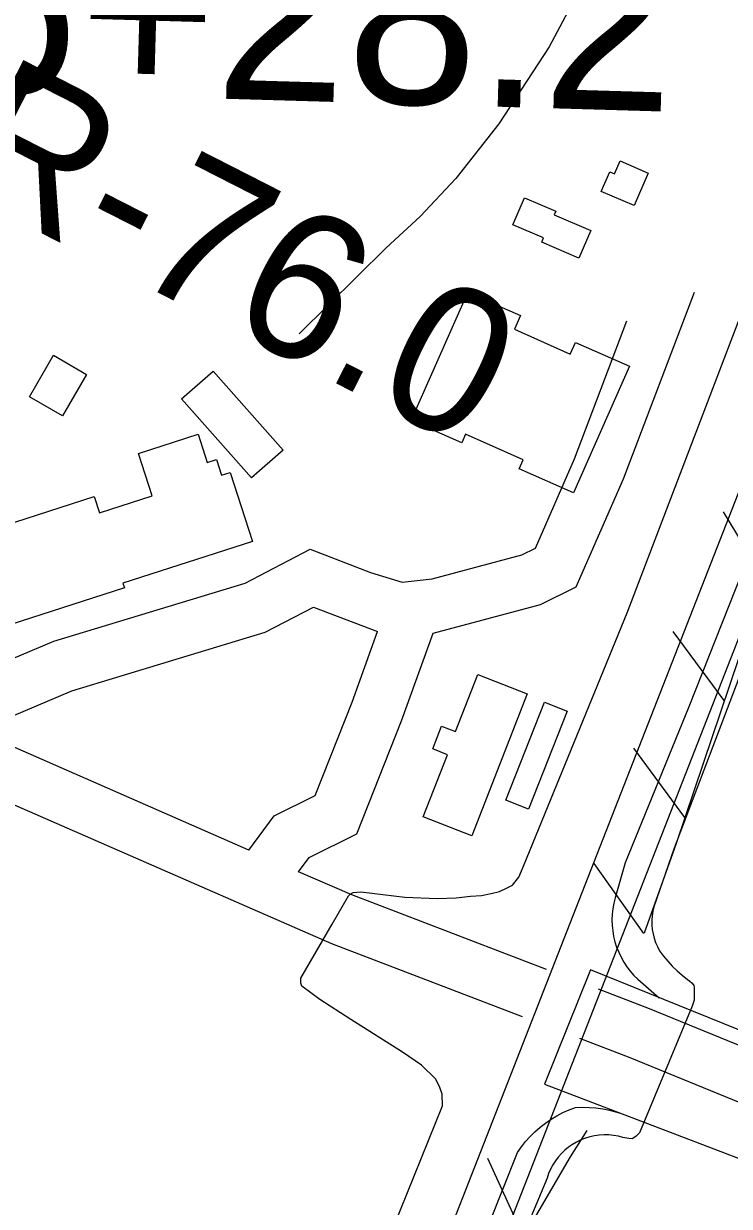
# Model space of a CAD drawing. Extents: x 3683402 to 3721514, y 487807 to 513565.
# Drawn here: x 3708851 to 3709252, y 495480 to 496152 of the extents above; entities that cross this region are included whole.
import ezdxf

# ---------------------------------------------------------------- set-up
doc = ezdxf.new("R2010")
doc.units = 0
for name, color, linetype in [('V-BLDG-OTLN', 7, 'Continuous'), ('V-CHAN-DOCK', 7, 'Continuous'), ('V-FLOD-BASE', 7, 'Continuous'), ('V-LEVE-TOET', 7, 'Continuous'), ('V-RIVR-RANG-IDEN', 7, 'Continuous'), ('V-ROAD-CNTR', 7, 'Continuous'), ('V-RRAP-FSHR', 7, 'Continuous'), ('V-SURV-IDEN', 7, 'Continuous'), ('V-SURV-LINE', 7, 'Continuous'), ('V-TOPO-SHOR', 7, 'Continuous')]:
    doc.layers.add(name, color=color, linetype=linetype)

msp = doc.modelspace()

# ---------------------------------------------------------------- linework, layer by layer
at = {"layer": 'V-BLDG-OTLN'}
for points in [[(3709205.67, 496066.63), (3709197.66, 496048.15), (3709178.99, 496056.24), (3709183.85, 496067.46), (3709186.56, 496066.28), (3709189.71, 496073.55)], [(3709145.19, 496027.47), (3709146.2, 496029.82), (3709128.74, 496037.3), (3709135.35, 496052.69), (3709153.17, 496045.04), (3709152.28, 496042.97), (3709172.99, 496034.08), (3709166.27, 496018.42)], [(3709163.23, 495885.03), (3709132.48, 495898.65), (3709134.75, 495903.78), (3709101.92, 495918.3), (3709099.75, 495913.4), (3709071.1, 495926.09), (3709103.32, 495998.89), (3709133.16, 495985.69), (3709129.71, 495977.9), (3709161.38, 495963.88), (3709164.3, 495970.48), (3709195.03, 495956.88)], [(3708868.02, 495963.14), (3708886.76, 495952.27), (3708873.12, 495928.76), (3708854.38, 495939.62)], [(3708958.69, 495954.2), (3708998.33, 495909.32), (3708980.4, 495893.49), (3708940.77, 495938.37)], [(3708766.2, 495785.22), (3708749.42, 495837.19), (3708891.05, 495882.9), (3708894.05, 495873.59), (3708924.04, 495883.26), (3708916.25, 495907.4), (3708950.05, 495918.3), (3708955.21, 495902.32), (3708960.5, 495904.03), (3708963.42, 495894.98), (3708968.32, 495896.55), (3708980.95, 495857.41), (3708907.46, 495833.69), (3708908.3, 495831.08)], [(3709137, 495770.82), (3709105.48, 495690.14), (3709077.85, 495700.94), (3709091.64, 495736.26), (3709083.28, 495739.52), (3709088.38, 495752.56), (3709096.3, 495749.46), (3709108.93, 495781.79)], [(3709159.65, 495761), (3709137.69, 495705.3), (3709124.77, 495710.4), (3709146.72, 495766.1)]]:
    msp.add_lwpolyline(points, close=True, dxfattribs=at)
at = {"layer": 'V-CHAN-DOCK'}
msp.add_lwpolyline([(3709146.75, 495549.04), (3709307.79, 495487.59), (3709333.73, 495503.52), (3709489.52, 495462.48), (3709467.11, 495384.45), (3709500.66, 495375.18), (3709549.84, 495558.54), (3709516.02, 495567.29), (3709494.4, 495487.45), (3709337.83, 495527.33), (3709323.47, 495553.03), (3709172.83, 495613.98), (3709146.75, 495549.04)], dxfattribs=at)
at = {"layer": 'V-FLOD-BASE'}
for points in [[(3709396.75, 496174.64), (3709374.29, 496118.84), (3709326.62, 496008.41), (3709292.54, 495924.52), (3709228.63, 495763.37), (3709192.6, 495674.8), (3709186.81, 495654.9), (3709186.05, 495651.84), (3709185.51, 495648.73), (3709185.18, 495645.59), (3709185.06, 495642.44), (3709185.16, 495639.28), (3709185.48, 495636.14), (3709186.02, 495633.03), (3709186.76, 495629.96), (3709187.72, 495626.96), (3709188.88, 495624.02), (3709190.23, 495621.17), (3709191.78, 495618.42), (3709193.52, 495615.79), (3709195.43, 495613.27), (3709197.51, 495610.9), (3709199.75, 495608.67), (3709211.84, 495598.2)], [(3708866.25, 494826.23), (3708900.13, 494918.44), (3708976.47, 495115.45), (3709024.76, 495241.82), (3709058.27, 495326.2), (3709131.5, 495510.26), (3709133.69, 495513.44), (3709136.07, 495516.47), (3709138.62, 495519.36), (3709141.35, 495522.08), (3709144.25, 495524.63), (3709147.29, 495527), (3709150.48, 495529.18), (3709153.79, 495531.16), (3709157.22, 495532.93), (3709160.75, 495534.49), (3709164.37, 495535.83), (3709168.25, 495535.97), (3709172.12, 495535.89), (3709175.99, 495535.59), (3709179.83, 495535.06), (3709183.63, 495534.3), (3709189.11, 495532.88)]]:
    msp.add_lwpolyline(points, dxfattribs=at)
at = {"layer": 'V-LEVE-TOET'}
for points in [[(3709135.22, 495673.85), (3709193.63, 495816.79), (3709273.54, 496026.07), (3709317.59, 496126.45), (3709333.43, 496163.02), (3709360.47, 496226.43), (3709367.02, 496250.93), (3709380.47, 496308.09), (3709393.5, 496383.52), (3709399.44, 496493.12), (3709408.65, 496690.57), (3709414.98, 496822.87)], [(3709280.66, 495841.56), (3709220.44, 495683.24), (3709208.86, 495649.79), (3709208.29, 495647.29), (3709207.9, 495644.74), (3709207.72, 495642.18), (3709207.75, 495639.61), (3709207.97, 495637.04), (3709208.4, 495634.51), (3709209.02, 495632.01), (3709209.84, 495629.57), (3709210.85, 495627.21), (3709212.04, 495624.93), (3709214.31, 495621.87), (3709216.74, 495618.94), (3709219.32, 495616.14), (3709222.05, 495613.48), (3709224.91, 495610.97), (3709227.9, 495608.61), (3709229.26, 495607.6), (3709230.61, 495606.48), (3709231.51, 495605.19)], [(3709088.78, 495536.86), (3709088.76, 495543.49), (3709087.19, 495547.78), (3709084.84, 495552.06), (3709077.02, 495559.84), (3709066.08, 495567.22), (3709036.79, 495585.86), (3709019.21, 495597.13), (3709009.04, 495604.69), (3709008.46, 495606.52), (3709008.45, 495609.34), (3709026.14, 495639.9), (3709035.44, 495656.05), (3709036.38, 495657.09), (3709038.16, 495658.01), (3709042.45, 495658.41), (3709067.42, 495655.35), (3709085.75, 495654.62), (3709096.66, 495655.04), (3709104.85, 495655.84), (3709111.09, 495656.24), (3709116.54, 495657.43), (3709121.22, 495658.61), (3709125.51, 495660.57), (3709128.62, 495662.14), (3709132.19, 495666.76), (3709135.22, 495673.85)], [(3709231.51, 495605.19), (3709231.72, 495604.3), (3709231.73, 495600.79), (3709231.73, 495596.89), (3709230.57, 495593.38), (3709217.47, 495561.9), (3709200.63, 495521.4), (3709198.76, 495519.58), (3709197.51, 495518.6), (3709196.55, 495517.98), (3709194.62, 495518.14)], [(3708931.44, 495140.99), (3708974.68, 495245.75), (3709015.94, 495357.56), (3709065.02, 495477.62), (3709088.78, 495536.86)], [(3709194.62, 495518.14), (3709191.33, 495518.84), (3709188.7, 495519.53), (3709186.03, 495520.01), (3709183.32, 495520.27), (3709180.61, 495520.33), (3709177.9, 495520.17), (3709175.21, 495519.8), (3709172.56, 495519.22), (3709169.96, 495518.42), (3709167.43, 495517.43), (3709164.99, 495516.24), (3709162.65, 495514.87), (3709160.42, 495513.31), (3709158.32, 495511.59), (3709156.37, 495509.7), (3709154.57, 495507.67), (3709152.94, 495505.49), (3709151.48, 495503.2), (3709150.2, 495500.8), (3709149.12, 495498.31), (3709148.24, 495495.74), (3709111.16, 495407.05), (3709090.12, 495352.99)]]:
    msp.add_lwpolyline(points, dxfattribs=at)
at = {"layer": 'V-ROAD-CNTR'}
for points in [[(3709083.55, 495805.34), (3709144.56, 495821.58), (3709164.84, 495831.58), (3709191.6, 495892.95), (3709231.9, 495999.08)], [(3708786.04, 495766.1), (3708868.21, 495800.79), (3708976.76, 495833.68), (3709013.72, 495852.98), (3709048.01, 495839.85), (3709065.93, 495834.3), (3709083.01, 495836.24), (3709133.97, 495849.81), (3709141.73, 495853.63), (3709163.81, 495904.27), (3709193.58, 495982.68)], [(3709134.23, 495587.44), (3709026.01, 495628.81), (3708812.33, 495722.24), (3708705, 495768.12), (3708652.86, 495790.31), (3708627.22, 495801.37), (3708588.34, 495806.54), (3708533.29, 495823.86)], [(3708824.37, 495749.72), (3708878.43, 495772.54), (3708988.15, 495805.79), (3709015.62, 495820.13), (3709051.98, 495806.21)], [(3708979, 495682.11), (3708993.25, 495701.53), (3709016.58, 495713.12), (3709037.53, 495766.13), (3709051.98, 495806.21)], [(3709007.17, 495669.79), (3709013.12, 495677.9), (3709040.25, 495691.38), (3709065.59, 495755.53), (3709083.55, 495805.34)], [(3708979, 495682.11), (3708824.24, 495749.77), (3708824, 495749.87)], [(3709147.95, 495614.31), (3709037.38, 495656.58), (3709007.17, 495669.79)], [(3709323.24, 495544.19), (3709206.36, 495591.98), (3709177.34, 495603.08)], [(3709311.89, 495516.42), (3709195.32, 495564.08), (3709166.83, 495574.98)]]:
    msp.add_lwpolyline(points, dxfattribs=at)
at = {"layer": 'V-RRAP-FSHR'}
for p, q in [((3709273.65, 495832.35), (3709248.42, 495874.16)), ((3709248.81, 495766.98), (3709219.85, 495806.3)), ((3709226.44, 495700.65), (3709197.48, 495739.97)), ((3709203.2, 495634.62), (3709174.92, 495674.42)), ((3709134.96, 495462.61), (3709114.54, 495506.96))]:
    msp.add_line(p, q, dxfattribs=at)
for points in [[(3709481.32, 496524.39), (3709478.49, 496463.43), (3709468.95, 496382.98), (3709458.56, 496313.21), (3709456.75, 496290.32), (3709453.65, 496270.24), (3709438.11, 496225.25), (3709395.52, 496111.08), (3709317.89, 495932.21), (3709261.94, 495805.92), (3709221.46, 495685.88), (3709203.28, 495634.85)], [(3709438.11, 496225.25), (3709395.52, 496111.08), (3709317.89, 495932.21), (3709261.94, 495805.92), (3709221.46, 495685.88), (3709203.28, 495634.85)], [(3709170.84, 495522.7), (3709161.38, 495507.86), (3709138.28, 495468.3), (3709108.99, 495402.14), (3709068.17, 495298.49), (3709044.06, 495233.7), (3709033.83, 495213.61)]]:
    msp.add_lwpolyline(points, dxfattribs=at)
at = {"layer": 'V-SURV-LINE'}
for points in [[(3708803, 494724.48), (3709360.27, 496149.19)], [(3709388.2, 496138.25), (3708830.93, 494713.54)]]:
    msp.add_lwpolyline(points, dxfattribs=at)
at = {"layer": 'V-TOPO-SHOR'}
msp.add_lwpolyline([(3709171.1, 496200.59), (3709176.95, 496197.1), (3709177.73, 496193.6), (3709176.58, 496189.71), (3709149.48, 496138.31), (3709120.81, 496094.67), (3709096.39, 496063.5), (3709076.22, 496042.06), (3709056.82, 496024.12), (3709007.55, 495975.38)], dxfattribs=at)

# ---------------------------------------------------------------- texts
at = {"layer": 'V-RIVR-RANG-IDEN'}
msp.add_text('R-76.0', height=83, rotation=332.98291, dxfattribs=at).set_placement((3708805.09, 496061.08))
at = {"layer": 'V-SURV-IDEN'}
msp.add_text('286+28.2', height=100, rotation=358.33099, dxfattribs=at).set_placement((3708658.21, 496117.83))

doc.saveas('drawing.dxf')
